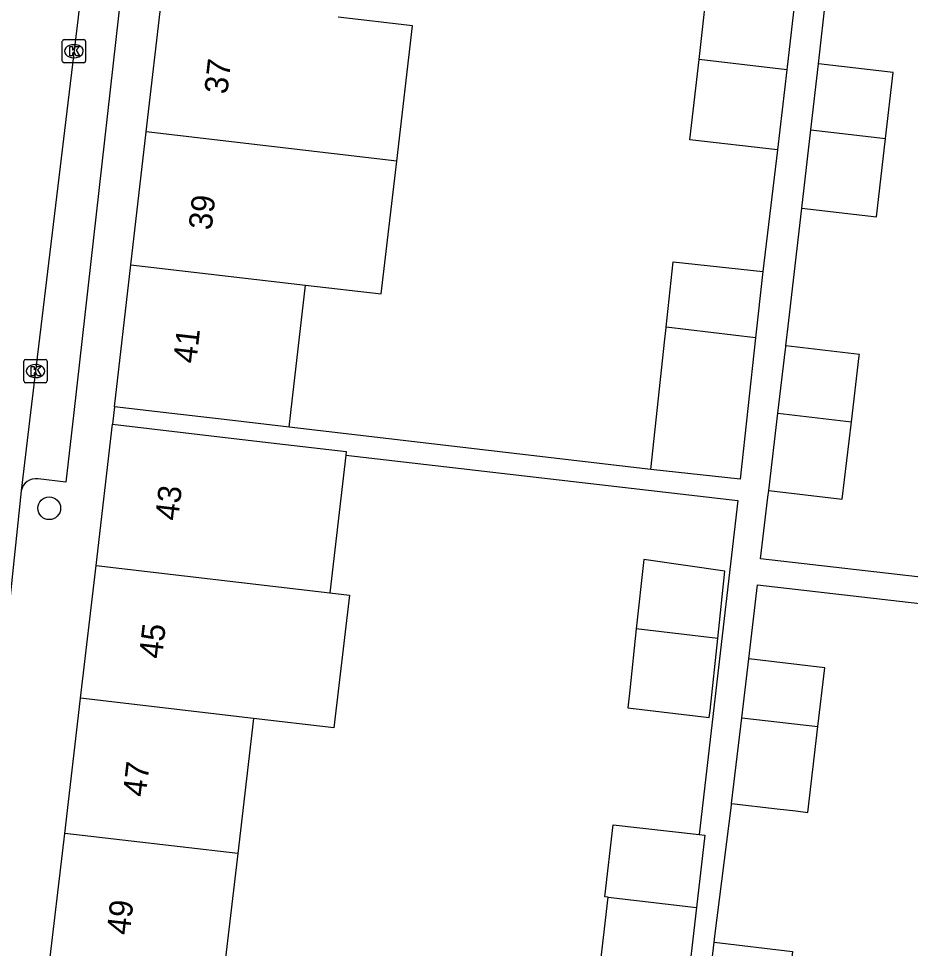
# Model space of a CAD drawing. Extents: x 161696 to 162377, y 380761 to 381673.
# Drawn here: x 162078.04 to 162116.37, y 380976.97 to 381016.93 of the extents above; entities that cross this region are included whole.
import ezdxf

# ---------------------------------------------------------------- set-up
doc = ezdxf.new("R2010")
doc.units = 0
for name, color, linetype in [('IMGEO_Boom', 7, 'Continuous'), ('IMGEO_Kolk', 7, 'Continuous'), ('IMGEO_Pand', 7, 'Continuous'), ('IMGEO_Pand_nummerreeks', 7, 'Continuous'), ('IMGEO_Rijbaan_lokaal_open', 7, 'Continuous'), ('IMGEO_Voetpad_open', 7, 'Continuous')]:
    doc.layers.add(name, color=color, linetype=linetype)

msp = doc.modelspace()

# ---------------------------------------------------------------- linework, layer by layer
at = {"layer": 'IMGEO_Boom'}
msp.add_circle((162079.357, 380995.887), 0.489, dxfattribs=at)
at = {"layer": 'IMGEO_Kolk'}
for p, q in [((162079.921, 381015.106), (162079.921, 381015.958)), ((162079.996, 381016.032), (162080.848, 381016.032)), ((162080.922, 381015.958), (162080.922, 381015.106)), ((162080.409, 381015.812), (162080.434, 381015.812)), ((162080.432, 381015.252), (162080.407, 381015.252)), ((162080.848, 381015.032), (162079.996, 381015.032)), ((162078.267, 381001.358), (162078.267, 381002.21)), ((162078.342, 381002.284), (162079.194, 381002.284)), ((162078.755, 381002.064), (162078.78, 381002.064)), ((162079.268, 381002.21), (162079.268, 381001.358)), ((162079.194, 381001.284), (162078.342, 381001.284)), ((162078.778, 381001.504), (162078.753, 381001.504))]:
    msp.add_line(p, q, dxfattribs=at)
for points in [[(162079.921, 381015.106), (162079.921, 381015.958)], [(162079.996, 381016.032), (162080.848, 381016.032)], [(162080.922, 381015.958), (162080.922, 381015.106)], [(162080.242, 381015.732), (162080.365, 381015.732), (162080.365, 381015.581), (162080.495, 381015.732), (162080.659, 381015.732), (162080.513, 381015.581), (162080.666, 381015.332), (162080.514, 381015.332), (162080.429, 381015.496), (162080.365, 381015.429), (162080.365, 381015.332), (162080.242, 381015.332), (162080.242, 381015.732)], [(162080.848, 381015.032), (162079.996, 381015.032)], [(162078.267, 381001.358), (162078.267, 381002.21)], [(162078.342, 381002.284), (162079.194, 381002.284)], [(162078.588, 381001.984), (162078.711, 381001.984), (162078.711, 381001.833), (162078.841, 381001.984), (162079.005, 381001.984), (162078.859, 381001.833), (162079.012, 381001.584), (162078.86, 381001.584), (162078.775, 381001.748), (162078.711, 381001.681), (162078.711, 381001.584), (162078.588, 381001.584), (162078.588, 381001.984)], [(162079.268, 381002.21), (162079.268, 381001.358)], [(162079.194, 381001.284), (162078.342, 381001.284)]]:
    msp.add_lwpolyline(points, dxfattribs=at)
for centre, start, end in [((162079.998, 381015.956), 91.552, 178.448), ((162079.998, 381015.956), 91.552, 178.448), ((162080.846, 381015.956), 1.552, 88.448), ((162080.846, 381015.956), 1.552, 88.448), ((162079.998, 381015.108), 181.552, 268.448), ((162079.998, 381015.108), 181.552, 268.448), ((162080.846, 381015.108), 271.552, 358.448), ((162080.846, 381015.108), 271.552, 358.448), ((162078.344, 381002.208), 91.552, 178.448), ((162078.344, 381002.208), 91.552, 178.448), ((162079.192, 381002.208), 1.552, 88.448), ((162079.192, 381002.208), 1.552, 88.448), ((162078.344, 381001.36), 181.552, 268.448), ((162078.344, 381001.36), 181.552, 268.448), ((162079.192, 381001.36), 271.552, 358.448), ((162079.192, 381001.36), 271.552, 358.448)]:
    msp.add_arc(centre, 0.0765, start, end, dxfattribs=at)
for centre, major_axis, ratio, start_param, end_param in [((162080.408, 381015.532), (-0.387, 0.002), 0.722429, 4.712389, 7.853982), ((162080.433, 381015.532), (-0.39, 0.002), 0.717154, 1.570796, 4.712389), ((162078.754, 381001.784), (-0.387, 0.002), 0.722429, 4.712389, 7.853982), ((162078.779, 381001.784), (-0.39, 0.002), 0.717154, 1.570796, 4.712389)]:
    msp.add_ellipse(centre, major_axis=major_axis, ratio=ratio, start_param=start_param, end_param=end_param, dxfattribs=at)
at = {"layer": 'IMGEO_Pand'}
for points in [[(162107.286, 381015.177), (162107.658, 381018.417), (162111.433, 381017.984)], [(162111.433, 381017.984), (162111.061, 381014.736)], [(162083.524, 381012.063), (162084.196, 381017.874)], [(162094.295, 381010.804), (162094.971, 381016.616), (162091.782, 381016.988)], [(162110.666, 381011.293), (162106.891, 381011.726), (162107.286, 381015.177)], [(162111.061, 381014.736), (162107.286, 381015.177)], [(162111.061, 381014.736), (162110.666, 381011.293)], [(162112.093, 381012.15), (162112.415, 381014.985)], [(162115.302, 381011.778), (162115.625, 381014.62), (162112.415, 381014.985)], [(162082.864, 381006.354), (162083.524, 381012.063)], [(162094.295, 381010.804), (162083.524, 381012.063)], [(162111.71, 381008.784), (162112.093, 381012.15)], [(162112.093, 381012.15), (162115.302, 381011.778)], [(162111.71, 381008.784), (162114.921, 381008.419), (162115.302, 381011.778)], [(162090.377, 381005.476), (162093.631, 381005.098), (162094.295, 381010.804)], [(162082.158, 381000.245), (162082.864, 381006.354)], [(162082.864, 381006.354), (162090.377, 381005.476)], [(162105.873, 381003.665), (162106.179, 381006.479), (162110.024, 381006.061)], [(162110.024, 381006.061), (162109.714, 381003.216)], [(162089.667, 380999.369), (162089.74, 381000), (162090.377, 381005.476)], [(162105.209, 380997.552), (162105.818, 381003.152), (162105.87, 381003.637), (162105.873, 381003.665)], [(162109.714, 381003.216), (162105.873, 381003.665)], [(162109.714, 381003.216), (162109.053, 380997.134), (162105.209, 380997.552)], [(162110.678, 380999.968), (162111.004, 381002.72), (162111.014, 381002.807), (162111.021, 381002.865)], [(162113.836, 380999.603), (162114.171, 381002.433), (162114.178, 381002.491), (162111.021, 381002.865)], [(162089.667, 380999.369), (162087.125, 380999.666), (162084.26, 381000), (162082.158, 381000.245)], [(162110.285, 380996.653), (162110.678, 380999.968)], [(162110.678, 380999.968), (162113.836, 380999.603)], [(162110.285, 380996.653), (162113.442, 380996.279), (162113.836, 380999.603)], [(162081.369, 380993.424), (162082.079, 380999.496)], [(162082.079, 380999.496), (162087.046, 380998.915), (162089.515, 380998.626), (162092.125, 380998.321), (162092.107, 380998.166)], [(162092.107, 380998.166), (162091.414, 380992.247)], [(162108.095, 380990.292), (162108.395, 380993.183), (162104.915, 380993.689), (162104.591, 380990.703)], [(162080.701, 380987.719), (162081.369, 380993.424)], [(162081.369, 380993.424), (162091.414, 380992.247)], [(162091.414, 380992.247), (162092.261, 380992.148), (162091.592, 380986.443), (162088.137, 380986.847)], [(162104.591, 380990.703), (162104.306, 380988.075), (162104.223, 380987.31), (162107.727, 380986.899), (162107.759, 380987.194), (162108.095, 380990.292)], [(162108.095, 380990.292), (162104.591, 380990.703)], [(162109.125, 380986.885), (162109.426, 380989.417)], [(162112.398, 380986.505), (162112.698, 380989.028), (162109.426, 380989.417)], [(162080.022, 380981.912), (162080.701, 380987.719)], [(162088.137, 380986.847), (162080.701, 380987.719)], [(162088.137, 380986.847), (162087.458, 380981.041)], [(162108.688, 380983.202), (162109.125, 380986.885)], [(162109.125, 380986.885), (162112.398, 380986.505)], [(162108.688, 380983.202), (162110.64, 380982.97), (162111.441, 380982.875), (162111.96, 380982.813), (162112.398, 380986.505)], [(162103.382, 380979.175), (162103.236, 380979.192), (162103.592, 380982.285), (162107.294, 380981.859)], [(162079.301, 380975.748), (162080.022, 380981.912)], [(162087.458, 380981.041), (162080.022, 380981.912)], [(162107.294, 380981.859), (162107.534, 380981.831), (162107.178, 380978.73)], [(162087.458, 380981.041), (162086.737, 380974.878)], [(162102.141, 380971.158), (162102.669, 380975.748), (162102.837, 380975.728), (162102.984, 380975.711), (162103.382, 380979.175)], [(162103.382, 380979.175), (162107.178, 380978.73)], [(162107.178, 380978.73), (162106.293, 380971.045), (162106.255, 380970.69), (162104.851, 380970.85), (162104.46, 380970.894), (162103.167, 380971.041), (162102.888, 380971.073), (162102.141, 380971.158)], [(162107.618, 380974.558), (162107.936, 380977.239)], [(162107.936, 380977.239), (162111.305, 380976.839), (162110.988, 380974.166)]]:
    msp.add_lwpolyline(points, dxfattribs=at)
at = {"layer": 'IMGEO_Rijbaan_lokaal_open'}
for points in [[(162081.535, 381025.173), (162080.596, 381016.993), (162078.552, 381000), (162078.155, 380996.635)], [(162078.155, 380996.635), (162076.701, 380982.915)]]:
    msp.add_lwpolyline(points, dxfattribs=at)
at = {"layer": 'IMGEO_Voetpad_open'}
for points in [[(162081.535, 381025.173), (162081.992, 381024.724), (162083.186, 381024.576), (162080.413, 381000), (162080.067, 380997.004), (162078.879, 380997.149)], [(162112.415, 381014.985), (162112.748, 381017.959), (162126.817, 381016.382)], [(162110.666, 381011.293), (162110.024, 381006.061)], [(162111.021, 381002.865), (162111.151, 381003.959), (162111.71, 381008.784)], [(162082.158, 381000.245), (162082.132, 381000), (162082.079, 380999.496)], [(162105.209, 380997.552), (162089.667, 380999.369)], [(162092.107, 380998.166), (162108.948, 380996.227), (162107.294, 380981.859)], [(162123.92, 380992.104), (162109.936, 380993.715), (162110.251, 380996.366), (162110.285, 380996.653)], [(162109.426, 380989.417), (162109.802, 380992.591), (162121.262, 380991.271)], [(162107.936, 380977.239), (162107.967, 380977.499), (162108.679, 380983.13), (162108.688, 380983.202)]]:
    msp.add_lwpolyline(points, dxfattribs=at)
msp.add_arc((162078.774, 380996.529), 0.628, 80.4206, 170.3247, dxfattribs=at)

# ---------------------------------------------------------------- texts
at = {"layer": 'IMGEO_Pand_nummerreeks'}
for s, rotation, p in [('37', 83.4049, (162087.01, 381013.659)), ('39', 83.4049, (162086.334, 381007.814)), ('41', 83.4049, (162085.672, 381002.082)), ('43', 83.3253, (162084.894, 380995.326)), ('45', 83.328, (162084.2, 380989.389)), ('47', 83.328, (162083.505, 380983.452)), ('49', 83.328, (162082.811, 380977.515))]:
    msp.add_text(s, height=1, rotation=rotation, dxfattribs=at).set_placement(p)

doc.saveas('drawing.dxf')
